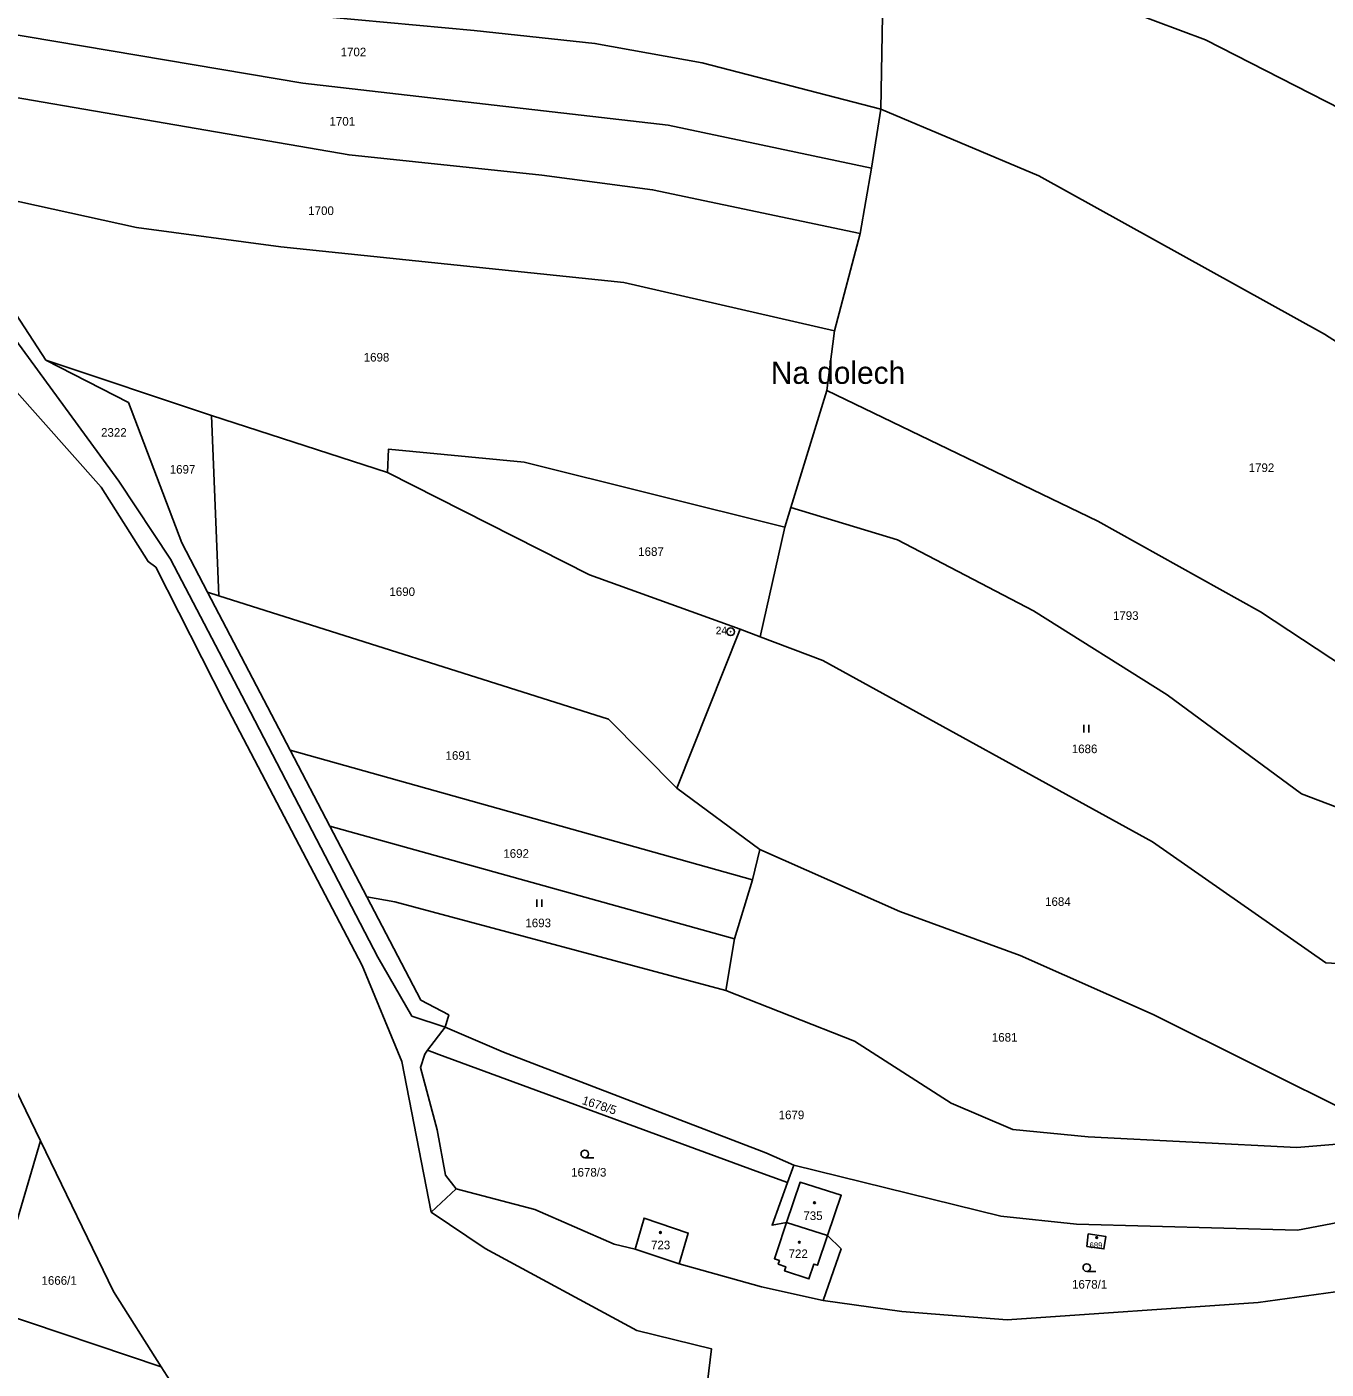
# Model space of a CAD drawing. Extents: x -725728 to -720881, y -1068679 to -1063504.
# Drawn here: x -723092.7 to -722836.4, y -1066557.9 to -1066293 of the extents above; entities that cross this region are included whole.
import ezdxf

# ---------------------------------------------------------------- set-up
doc = ezdxf.new("R2010")
doc.units = 0
for name, color, linetype in [('Hranice parcel', 7, 'Continuous'), ('Parcelní čísla', 7, 'Continuous'), ('Pop  PČ popisy', 7, 'Continuous'), ('Vnitřní kresba', 7, 'Continuous'), ('Značky bodu BP', 7, 'Continuous'), ('Značky budov', 7, 'Continuous'), ('Značky kultur', 7, 'Continuous')]:
    doc.layers.add(name, color=color, linetype=linetype)

# ---------------------------------------------------------------- blocks, each defined once
blk = doc.blocks.new('4.02_3')
at = {"layer": 'Značky budov'}
blk.add_circle((-0.001, 0), 0.0175, dxfattribs=at)
blk = doc.blocks.new('4.02_4')
at = {"layer": 'Značky budov'}
blk.add_circle((-0.001, 0), 0.0175, dxfattribs=at)
blk = doc.blocks.new('3.04_2')
at = {"layer": 'Značky kultur'}
blk.add_line((0.001, 0), (0.176, 0), dxfattribs=at)
blk.add_circle((0.001, 0.075), 0.075, dxfattribs=at)
blk = doc.blocks.new('3.04_3')
at = {"layer": 'Značky kultur'}
blk.add_line((0.001, 0), (0.176, 0), dxfattribs=at)
blk.add_circle((0.001, 0.075), 0.075, dxfattribs=at)
blk = doc.blocks.new('3.06_1')
at = {"layer": 'Značky kultur'}
for p, q in [((-0.051, 0), (-0.051, 0.15)), ((0.049, 0), (0.049, 0.15))]:
    blk.add_line(p, q, dxfattribs=at)
blk = doc.blocks.new('1.01_2')
at = {"layer": 'Značky bodu BP'}
for radius in [0.075, 0.003]:
    blk.add_circle((0, 0), radius, dxfattribs=at)

msp = doc.modelspace()

# ---------------------------------------------------------------- linework, layer by layer
at = {"layer": 'Hranice parcel'}
for p, q in [((-722923.76, -1066280.04), (-722924.25, -1066309.26)), ((-722926.1, -1066320.92), (-722924.25, -1066309.26)), ((-722928.35, -1066333.78), (-722926.1, -1066320.92)), ((-722933.38, -1066353), (-722928.35, -1066333.78)), ((-722934.93, -1066364.8), (-722933.38, -1066353)), ((-723056.3, -1066369.73), (-723089.02, -1066358.78)), ((-722941.98, -1066387.86), (-722934.93, -1066364.8)), ((-723021.56, -1066380.96), (-723056.3, -1066369.73)), ((-723056.3, -1066369.73), (-723054.86, -1066405.29)), ((-722941.98, -1066387.86), (-722943.17, -1066391.73)), ((-722943.17, -1066391.73), (-722948.04, -1066413.39)), ((-723040.78, -1066435.76), (-723057.07, -1066404.59)), ((-723054.86, -1066405.29), (-723057.07, -1066404.59)), ((-722951.99, -1066411.9), (-722964.52, -1066443.26)), ((-722948.04, -1066413.39), (-722951.99, -1066411.9)), ((-723032.94, -1066450.75), (-723040.78, -1066435.76)), ((-723040.78, -1066435.76), (-722949.59, -1066461.35)), ((-722964.52, -1066443.26), (-722948.09, -1066455.35)), ((-723025.67, -1066464.67), (-723032.94, -1066450.75)), ((-723032.94, -1066450.75), (-722953.13, -1066472.96)), ((-722948.09, -1066455.35), (-722949.59, -1066461.35)), ((-722949.59, -1066461.35), (-722953.13, -1066472.96)), ((-723110.82, -1066469.97), (-723090.07, -1066512.82)), ((-722953.13, -1066472.96), (-722954.83, -1066483.2)), ((-723010.2, -1066490.41), (-723013.66, -1066494.96)), ((-723090.07, -1066512.82), (-723099.85, -1066546.12)), ((-722941.43, -1066517.64), (-722942.67, -1066521.08)), ((-723008.05, -1066522.3), (-723012.96, -1066526.89)), ((-722934.76, -1066531.51), (-722942.86, -1066528.96)), ((-722972.7, -1066534.19), (-722964.05, -1066537.13)), ((-723099.85, -1066546.12), (-723066.22, -1066557.41)), ((-723066.22, -1066557.41), (-723036.86, -1066603.59))]:
    msp.add_line(p, q, dxfattribs=at)
for points in [[(-722924.25, -1066309.26), (-722959.48, -1066300.12), (-722980.67, -1066296.27), (-723004.51, -1066293.75), (-723038.81, -1066290.57), (-723101.36, -1066281.23)], [(-722716.4, -1066401.26), (-722724.49, -1066379.73), (-722731.37, -1066372.52), (-722746.88, -1066360.61), (-722778.67, -1066340.39), (-722815.7, -1066318.31), (-722860.16, -1066295.57), (-722884.85, -1066286.28), (-722923.67, -1066279.28)], [(-722926.1, -1066320.92), (-722966.23, -1066312.44), (-723038.3, -1066304.11), (-723103.49, -1066293.15)], [(-722928.35, -1066333.78), (-722969.27, -1066325.17), (-722991.14, -1066322.25), (-723029.15, -1066318.28), (-723105.64, -1066305.13)], [(-723012.96, -1066526.89), (-723018.76, -1066497.16), (-723026.55, -1066478.26), (-723053.67, -1066426.46), (-723067.28, -1066399.64), (-723068.8, -1066398.54), (-723078.09, -1066383.87), (-723095.78, -1066363.91), (-723105.55, -1066347.67), (-723115.24, -1066331.37), (-723130.58, -1066306)], [(-722924.25, -1066309.26), (-722893.05, -1066322.38), (-722836.74, -1066353.63), (-722785.38, -1066386.57), (-722754.76, -1066407.95)], [(-723089.02, -1066358.78), (-723106.86, -1066331.36), (-723107.37, -1066324.63)], [(-722933.38, -1066353), (-722974.97, -1066343.46), (-723042.65, -1066336.44), (-723071.13, -1066332.59), (-723107.37, -1066324.63)], [(-723057.07, -1066404.59), (-723062.17, -1066394.83), (-723072.69, -1066367.14), (-723089.02, -1066358.78)], [(-722934.93, -1066364.8), (-722881.42, -1066390.53), (-722849.37, -1066408.47), (-722810.63, -1066433.98)], [(-722943.17, -1066391.73), (-722994.64, -1066378.9), (-723021.4, -1066376.36), (-723021.56, -1066380.96)], [(-723021.56, -1066380.96), (-722981.76, -1066401.13), (-722951.99, -1066411.9)], [(-722820.97, -1066452.04), (-722841.24, -1066444.39), (-722867.76, -1066424.82), (-722894.16, -1066408.23), (-722920.98, -1066394.21), (-722941.98, -1066387.86)], [(-723054.86, -1066405.29), (-722977.96, -1066429.64), (-722964.52, -1066443.26)], [(-722826.59, -1066478.33), (-722836.44, -1066477.71), (-722870.68, -1066453.82), (-722935.72, -1066418.03), (-722948.04, -1066413.39)], [(-722823.59, -1066509.32), (-722830.43, -1066507.91), (-722870.49, -1066487.89), (-722896.74, -1066476.29), (-722920.51, -1066467.57), (-722948.09, -1066455.35)], [(-723010.2, -1066490.41), (-723009.5, -1066488), (-723015, -1066485.08), (-723025.67, -1066464.67)], [(-722954.83, -1066483.2), (-723020.14, -1066465.71), (-723025.67, -1066464.67)], [(-722823.27, -1066512.56), (-722842.16, -1066514.16), (-722883.37, -1066512.06), (-722898.18, -1066510.61), (-722910.35, -1066505.44), (-722929.42, -1066493.17), (-722954.83, -1066483.2)], [(-722941.43, -1066517.64), (-722946.96, -1066515.19), (-722998.71, -1066495.34), (-723010.2, -1066490.41)], [(-723013.66, -1066494.96), (-723014.25, -1066495.73), (-723015.1, -1066498.39), (-723011.78, -1066510.69), (-723010.11, -1066519.62), (-723008.05, -1066522.3)], [(-722942.67, -1066521.08), (-722948.82, -1066518.82), (-723011.44, -1066495.78), (-723013.66, -1066494.96)], [(-723066.22, -1066557.41), (-723075.67, -1066542.55), (-723090.07, -1066512.82)], [(-722818.9, -1066526.08), (-722842.05, -1066530.47), (-722885.64, -1066529.3), (-722900.58, -1066527.69), (-722941.43, -1066517.64)], [(-722972.7, -1066534.19), (-722976.84, -1066533.21), (-722992.51, -1066526.41), (-723008.05, -1066522.3)], [(-722942.67, -1066521.08), (-722945.7, -1066529.49), (-722942.86, -1066528.96)], [(-722934.76, -1066531.51), (-722932.05, -1066523.58), (-722940.17, -1066521.02), (-722942.86, -1066528.96)], [(-723012.96, -1066526.89), (-723002.3, -1066534.12), (-722972.36, -1066550.26), (-722957.63, -1066553.92), (-722958.99, -1066564.75), (-722979.36, -1066565.75), (-723002.76, -1066574.32), (-723001.81, -1066577.1)], [(-722964.05, -1066537.13), (-722962.26, -1066531.06), (-722970.96, -1066528.09), (-722972.7, -1066534.19)], [(-722942.86, -1066528.96), (-722944.8, -1066534.75), (-722945.24, -1066536.11), (-722944.27, -1066536.43), (-722944.49, -1066537.21), (-722943, -1066537.69), (-722943.25, -1066538.51), (-722938.45, -1066540.09), (-722937.49, -1066537.15), (-722936.73, -1066537.4), (-722934.76, -1066531.51)], [(-722934.76, -1066531.51), (-722932.09, -1066534.16), (-722935.61, -1066544.35)], [(-722883.34, -1066531.19), (-722879.87, -1066531.72), (-722880.22, -1066534.16), (-722883.59, -1066533.68), (-722883.34, -1066531.19)], [(-722814.68, -1066535.37), (-722822.22, -1066537.93), (-722832.64, -1066542.35), (-722849.8, -1066544.73), (-722899.34, -1066548.18), (-722920.13, -1066546.51), (-722935.61, -1066544.35)], [(-722935.61, -1066544.35), (-722947.8, -1066541.66), (-722964.05, -1066537.13)]]:
    msp.add_lwpolyline(points, dxfattribs=at)
at = {"layer": 'Vnitřní kresba'}
for p, q in [((-723074.58, -1066382.67), (-723101.6, -1066345.75)), ((-723064.39, -1066398.07), (-723074.58, -1066382.67)), ((-723050.32, -1066424.94), (-723064.39, -1066398.07)), ((-723023.51, -1066476.57), (-723050.32, -1066424.94)), ((-723023.51, -1066476.57), (-723016.75, -1066488.21)), ((-723016.75, -1066488.21), (-723010.2, -1066490.41))]:
    msp.add_line(p, q, dxfattribs=at)

# ---------------------------------------------------------------- block references
at = {"layer": 'Značky bodu BP', "xscale": 10, "yscale": 10}
msp.add_blockref('1.01_2', (-722953.88, -1066412.38), dxfattribs=at)
at = {"layer": 'Značky budov', "xscale": 10, "yscale": 10}
for name, p in [('4.02_3', (-722937.32, -1066525.06)), ('4.02_3', (-722967.73, -1066530.94)), ('4.02_3', (-722940.32, -1066532.86)), ('4.02_4', (-722881.64, -1066531.93))]:
    msp.add_blockref(name, p, dxfattribs=at)
at = {"layer": 'Značky kultur', "xscale": 10, "yscale": 10}
for name, p in [('3.06_1', (-722883.69, -1066432.28)), ('3.06_1', (-722991.61, -1066466.69)), ('3.04_3', (-722982.66, -1066516.18)), ('3.04_2', (-722883.62, -1066538.6))]:
    msp.add_blockref(name, p, dxfattribs=at)

# ---------------------------------------------------------------- texts
at = {"layer": 'Parcelní čísla'}
for s, height, p in [('1702', 1.7, (-723030.83, -1066298.82)), ('1701', 1.7, (-723033.03, -1066312.5)), ('1700', 1.7, (-723037.22, -1066330.14)), ('1698', 1.7, (-723026.28, -1066359.06)), ('2322', 1.7, (-723078.1, -1066373.9)), ('1697', 1.7, (-723064.55, -1066381.18)), ('1792', 1.7, (-722851.68, -1066380.86)), ('1687', 1.7, (-722972.12, -1066397.41)), ('1690', 1.7, (-723021.21, -1066405.33)), ('1793', 1.7, (-722878.45, -1066410.04)), ('1686', 1.7, (-722886.58, -1066436.34)), ('1691', 1.7, (-723010.13, -1066437.65)), ('1692', 1.7, (-722998.73, -1066456.99)), ('1684', 1.7, (-722891.84, -1066466.48)), ('1693', 1.7, (-722994.38, -1066470.69)), ('1681', 1.7, (-722902.35, -1066493.27)), ('1679', 1.7, (-722944.41, -1066508.57)), ('1678/3', 1.7, (-722985.35, -1066519.9)), ('735', 1.7, (-722939.53, -1066528.47)), ('723', 1.7, (-722969.59, -1066534.25)), ('689', 1.14, (-722883.07, -1066534.03)), ('722', 1.7, (-722942.45, -1066535.98)), ('1666/1', 1.7, (-723089.85, -1066541.25)), ('1678/1', 1.7, (-722886.53, -1066542.01))]:
    msp.add_text(s, height=height, dxfattribs=at).set_placement(p)
msp.add_text('1678/5', height=1.7, rotation=342, dxfattribs=at).set_placement((-722983.34, -1066505.55))
at = {"layer": 'Pop  PČ popisy'}
msp.add_text('Na dolech', height=4.4, dxfattribs=at).set_placement((-722945.95, -1066363.46))
at = {"layer": 'Značky bodu BP'}
msp.add_text('24', height=1.5, dxfattribs=at).set_placement((-722956.83, -1066412.88))

doc.saveas('drawing.dxf')
